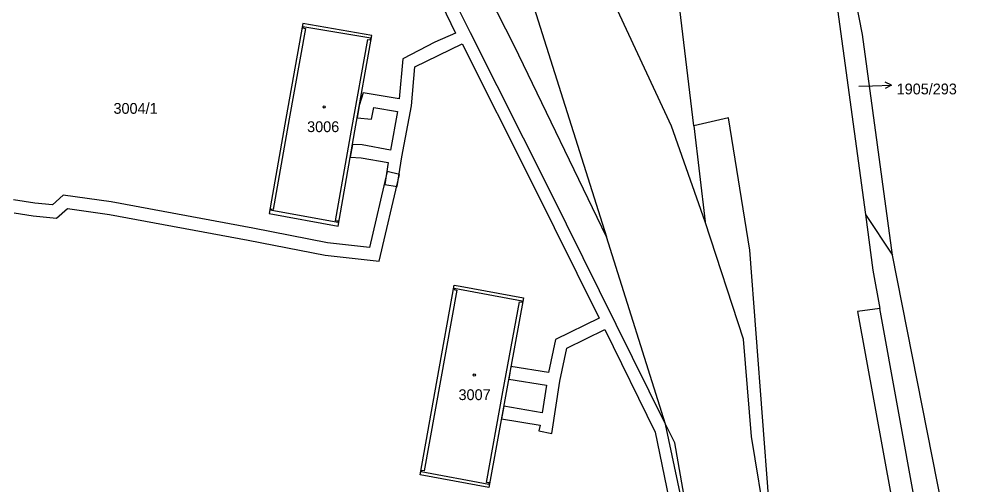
# Model space of a CAD drawing. Extents: x -756746 to -753363, y -1166406 to -1161727.
# Drawn here: x -755122.4 to -754970.1, y -1165307.1 to -1165233.9 of the extents above; entities that cross this region are included whole.
import ezdxf

# ---------------------------------------------------------------- set-up
doc = ezdxf.new("R2010")
doc.units = 0
for name, color, linetype in [('Hranice parcel', 7, 'Continuous'), ('Parcelní čísla', 7, 'Continuous'), ('Pop  PČ popisy', 7, 'Continuous'), ('Vnitřní kresba', 7, 'Continuous'), ('Věcná břemena k části', 7, 'Continuous'), ('Značky budov', 7, 'Continuous')]:
    doc.layers.add(name, color=color, linetype=linetype)

msp = doc.modelspace()

# ---------------------------------------------------------------- linework, layer by layer
at = {"layer": 'Hranice parcel'}
for p, q in [((-755016.18, -1165250.63), (-755014.38, -1165265.73)), ((-754989.16, -1165264.61), (-754984.89, -1165271)), ((-755020.64, -1165297.62), (-755029.94, -1165268.12)), ((-754969.43, -1165349.44), (-754984.89, -1165271)), ((-754974.08, -1165350.13), (-754986.88, -1165279.38))]:
    msp.add_line(p, q, dxfattribs=at)
for points in [[(-755029.94, -1165268.12), (-755044.47, -1165237.98), (-755061.35, -1165204.81), (-755081.9, -1165166.75)], [(-754984.89, -1165271), (-754989.6, -1165236.22), (-754999.85, -1165183.96)], [(-754999.85, -1165183.96), (-754996.27, -1165212.25), (-754989.16, -1165264.61)], [(-755016.18, -1165250.63), (-755019.17, -1165225.62), (-755020.68, -1165217.39)], [(-755014.38, -1165265.73), (-755019.68, -1165250.69), (-755029.26, -1165230.09)], [(-755041.29, -1165230.47), (-755041.67, -1165230.92), (-755029.94, -1165268.12)], [(-755066.89, -1165236.42), (-755077.73, -1165234.5), (-755080.39, -1165249.45), (-755083.06, -1165264.41), (-755072.17, -1165266.4), (-755069.55, -1165251.39), (-755066.89, -1165236.42)], [(-754893.87, -1165919.46), (-754899.67, -1165881.69), (-754902.28, -1165864.2), (-754904.91, -1165847.27), (-754914.1, -1165786.01), (-754916.16, -1165772.03), (-754920.31, -1165744.22), (-754925.86, -1165707.53), (-754934.37, -1165652.04), (-754940.69, -1165610.27), (-754945.47, -1165583.65), (-754957.29, -1165524.97), (-754963.86, -1165505.86), (-754970.07, -1165475.28), (-754974.11, -1165441.89), (-754977.86, -1165423.12), (-754982.77, -1165403.72), (-754984.71, -1165394.8), (-754990.28, -1165381.95), (-754996.53, -1165351.07), (-755004.37, -1165309.56), (-755007.34, -1165270.19), (-755010.72, -1165249.36), (-755016.18, -1165250.63)], [(-754989.16, -1165264.61), (-754987.97, -1165273.34), (-754986.88, -1165279.38)], [(-754992.65, -1165391.22), (-754992.14, -1165382.24), (-755000.02, -1165342.7), (-755007.06, -1165299.52), (-755008.35, -1165284.22), (-755014.38, -1165265.73)], [(-755053.89, -1165275.69), (-755052.96, -1165275.87), (-755042.99, -1165277.73), (-755045.71, -1165292.62), (-755048.43, -1165307.56), (-755059.28, -1165305.56), (-755056.58, -1165290.63), (-755053.89, -1165275.69)], [(-754986.88, -1165279.38), (-754990.41, -1165279.86), (-754980.99, -1165331.36), (-754966.52, -1165403.04), (-754962.21, -1165426.7), (-754948.35, -1165495.48), (-754937.5, -1165549.21), (-754928.46, -1165594.05), (-754928.31, -1165595.05), (-754927.98, -1165597.22), (-754926.04, -1165609.85), (-754919.91, -1165650.59), (-754911.7, -1165704.69), (-754902.24, -1165767.33), (-754892.9, -1165829.68), (-754885.35, -1165879.53), (-754876.62, -1165937.17), (-754872.47, -1165981.85), (-754871.4, -1165985.78), (-754868.4, -1165989.67), (-754864.36, -1165991.91), (-754859.05, -1165992.04), (-754854.87, -1165991.29)], [(-754992.65, -1165391.22), (-754998.3, -1165388.53), (-755000.99, -1165387.05), (-755003.05, -1165385.43), (-755004.34, -1165383.23), (-755005.11, -1165380.87), (-755019.16, -1165300.54), (-755020.64, -1165297.62)]]:
    msp.add_lwpolyline(points, dxfattribs=at)
at = {"layer": 'Pop  PČ popisy'}
for p, q in [((-754985.04, -1165244.2), (-754986.06, -1165243.73)), ((-754990.17, -1165244.37), (-754988.04, -1165244.3)), ((-754988.04, -1165244.3), (-754985.04, -1165244.2)), ((-754985.04, -1165244.2), (-754986.02, -1165244.73))]:
    msp.add_line(p, q, dxfattribs=at)
at = {"layer": 'Vnitřní kresba'}
for p, q in [((-755077.34, -1165235.28), (-755079.88, -1165249.54)), ((-755077.72, -1165235.02), (-755077.75, -1165235.2)), ((-755077.75, -1165235.2), (-755077.34, -1165235.28)), ((-755067.01, -1165236.8), (-755077.72, -1165235.02)), ((-755070.06, -1165251.3), (-755067.52, -1165237.02)), ((-755067.52, -1165237.02), (-755067.11, -1165237.1)), ((-755067.11, -1165237.1), (-755067.01, -1165236.8)), ((-755079.88, -1165249.54), (-755082.42, -1165263.81)), ((-755072.6, -1165265.56), (-755070.06, -1165251.3)), ((-755082.83, -1165263.74), (-755082.88, -1165263.83)), ((-755082.88, -1165263.83), (-755072.22, -1165265.81)), ((-755082.42, -1165263.81), (-755082.83, -1165263.74)), ((-755072.19, -1165265.64), (-755072.6, -1165265.56)), ((-755072.22, -1165265.81), (-755072.19, -1165265.64)), ((-755053.5, -1165276.48), (-755056.07, -1165290.72)), ((-755053.88, -1165276.22), (-755053.91, -1165276.4)), ((-755053.91, -1165276.4), (-755053.5, -1165276.48)), ((-755043.19, -1165278.23), (-755053.88, -1165276.22)), ((-755046.22, -1165292.53), (-755043.63, -1165278.33)), ((-755043.63, -1165278.33), (-755043.22, -1165278.4)), ((-755043.22, -1165278.4), (-755043.19, -1165278.23)), ((-755056.07, -1165290.72), (-755058.65, -1165304.96)), ((-755048.81, -1165306.78), (-755046.22, -1165292.53)), ((-755059.06, -1165304.89), (-755059.09, -1165305.06)), ((-755058.65, -1165304.96), (-755059.06, -1165304.89)), ((-755059.09, -1165305.06), (-755048.43, -1165307.03)), ((-755048.4, -1165306.85), (-755048.81, -1165306.78)), ((-755048.43, -1165307.03), (-755048.4, -1165306.85))]:
    msp.add_line(p, q, dxfattribs=at)
at = {"layer": 'Věcná břemena k části'}
for points in [[(-755058.07, -1165226.94), (-755053.72, -1165236.05), (-755056.95, -1165237.45), (-755061.98, -1165240.06), (-755062.55, -1165246.36), (-755068.22, -1165245.44), (-755068.84, -1165247.41), (-755069.19, -1165249.38), (-755066.9, -1165249.59), (-755066.58, -1165247.74), (-755062.83, -1165248.34), (-755063.95, -1165254.44), (-755068.41, -1165253.64), (-755069.93, -1165253.56), (-755070.28, -1165255.55), (-755068.57, -1165255.64), (-755064.29, -1165256.4), (-755064.84, -1165259.86), (-755062.86, -1165260.18), (-755062.12, -1165255.52), (-755060.64, -1165247.45), (-755060.08, -1165241.33), (-755052.67, -1165237.72), (-755041.69, -1165259.56), (-755031.06, -1165280.9), (-755037.94, -1165284.25), (-755039.03, -1165289.49), (-755044.96, -1165288.53), (-755045.32, -1165290.5), (-755039.39, -1165291.46), (-755040.04, -1165295.79), (-755046.1, -1165294.78), (-755046.46, -1165296.76), (-755040.38, -1165297.77), (-755040.55, -1165298.65)], [(-755015.18, -1165323.28), (-755020.64, -1165297.62), (-755038.78, -1165260.91), (-755051.31, -1165235.98), (-755056.2, -1165226.18)], [(-755123.2, -1165264.31), (-755120.22, -1165264.82), (-755116.51, -1165265.15), (-755114.81, -1165263.66), (-755108.16, -1165264.56), (-755086.34, -1165268.62), (-755074.22, -1165271), (-755065.72, -1165271.93), (-755062.49, -1165258.29), (-755064.43, -1165257.83), (-755067.25, -1165269.76), (-755073.86, -1165269.04), (-755085.62, -1165266.72), (-755107.92, -1165262.58), (-755115.45, -1165261.56), (-755117.18, -1165263.07), (-755119.96, -1165262.82), (-755123.28, -1165262.26)], [(-755040.55, -1165298.65), (-755038.51, -1165299.05), (-755037.27, -1165290.83), (-755036.17, -1165285.61), (-755030.19, -1165282.7), (-755022.26, -1165298.85), (-755017.92, -1165320.03)]]:
    msp.add_lwpolyline(points, dxfattribs=at)
at = {"layer": 'Značky budov'}
for centre in [(-755074.37, -1165247.65), (-755050.74, -1165289.86)]:
    msp.add_circle(centre, 0.175, dxfattribs=at)

# ---------------------------------------------------------------- texts
at = {"layer": 'Parcelní čísla'}
for s, p in [('1905/293', (-754984.23, -1165245.67)), ('3004/1', (-755107.55, -1165248.73)), ('3006', (-755077.06, -1165251.61)), ('3007', (-755053.22, -1165293.81))]:
    msp.add_text(s, height=1.7, dxfattribs=at).set_placement(p)

doc.saveas('drawing.dxf')
